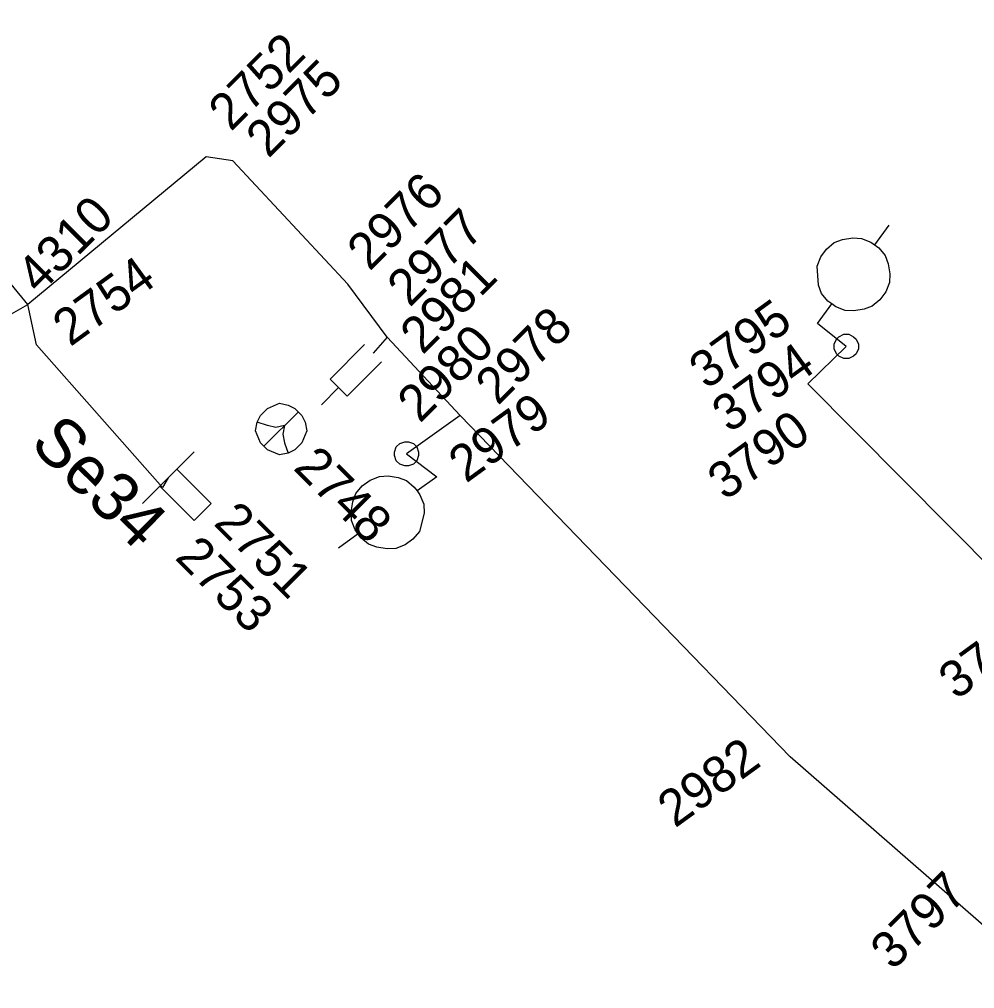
# Model space of a CAD drawing. Extents: x -535557 to -534097, y -1142175 to -1136716.
# Drawn here: x -534961.4 to -534941.76, y -1138923.13 to -1138903.19 of the extents above; entities that cross this region are included whole.
import ezdxf

# ---------------------------------------------------------------- set-up
doc = ezdxf.new("R2010")
doc.units = 0
doc.layers.add('Default', color=7, linetype='Continuous')
doc.layers.add('SS_SZDC', color=7, linetype='Continuous')

# ---------------------------------------------------------------- blocks, each defined once
blk = doc.blocks.new('POINT_DISPLAY')
at = {"layer": 'Default'}
blk.add_line((0, 0), (0, 0), dxfattribs=at)

msp = doc.modelspace()

# ---------------------------------------------------------------- linework, layer by layer
at = {"layer": 'SS_SZDC'}
for p, q in [((-534961.229, -1138909.059), (-534970.579, -1138897.67)), ((-534957.56, -1138906.02), (-534961.229, -1138909.059)), ((-534957.01, -1138906.1), (-534957.56, -1138906.02)), ((-534957.01, -1138906.1), (-534954.649, -1138908.639)), ((-534943.814, -1138907.831), (-534943.52, -1138907.427)), ((-534944.803, -1138907.916), (-534944.645, -1138907.784)), ((-534944.645, -1138907.784), (-534944.476, -1138907.722)), ((-534944.476, -1138907.722), (-534944.266, -1138907.688)), ((-534944.266, -1138907.688), (-534944.086, -1138907.696)), ((-534944.086, -1138907.696), (-534943.895, -1138907.773)), ((-534943.895, -1138907.773), (-534943.733, -1138907.89)), ((-534944.92, -1138908.078), (-534944.803, -1138907.916)), ((-534943.733, -1138907.89), (-534943.601, -1138908.048)), ((-534944.997, -1138908.269), (-534944.92, -1138908.078)), ((-534943.601, -1138908.048), (-534943.538, -1138908.217)), ((-534944.971, -1138908.659), (-534944.997, -1138908.269)), ((-534943.538, -1138908.217), (-534943.505, -1138908.427)), ((-534943.505, -1138908.427), (-534943.512, -1138908.607)), ((-534953.84, -1138909.729), (-534954.649, -1138908.639)), ((-534944.909, -1138908.828), (-534944.971, -1138908.659)), ((-534943.589, -1138908.798), (-534943.707, -1138908.96)), ((-534943.512, -1138908.607), (-534943.589, -1138908.798)), ((-534944.777, -1138908.986), (-534944.909, -1138908.828)), ((-534944.696, -1138909.045), (-534944.777, -1138908.986)), ((-534943.707, -1138908.96), (-534943.865, -1138909.092)), ((-534967.51, -1138912.62), (-534961.229, -1138909.059)), ((-534961.05, -1138909.889), (-534961.229, -1138909.059)), ((-534944.989, -1138909.45), (-534944.696, -1138909.045)), ((-534944.615, -1138909.104), (-534944.696, -1138909.045)), ((-534944.424, -1138909.181), (-534944.615, -1138909.104)), ((-534944.243, -1138909.188), (-534944.424, -1138909.181)), ((-534944.034, -1138909.155), (-534944.243, -1138909.188)), ((-534943.865, -1138909.092), (-534944.034, -1138909.155)), ((-534944.399, -1138909.92), (-534944.989, -1138909.45)), ((-534953.84, -1138909.729), (-534954.13, -1138910.059)), ((-534952.34, -1138911.34), (-534953.84, -1138909.729)), ((-534944.649, -1138909.87), (-534944.599, -1138909.77)), ((-534944.599, -1138909.77), (-534944.549, -1138909.72)), ((-534944.549, -1138909.72), (-534944.449, -1138909.67)), ((-534944.449, -1138909.67), (-534944.349, -1138909.67)), ((-534944.349, -1138909.67), (-534944.249, -1138909.72)), ((-534944.249, -1138909.72), (-534944.199, -1138909.77)), ((-534944.199, -1138909.77), (-534944.149, -1138909.87)), ((-534958.46, -1138912.819), (-534961.05, -1138909.889)), ((-534955.013, -1138910.59), (-534954.306, -1138909.883)), ((-534945.189, -1138910.69), (-534944.399, -1138909.92)), ((-534944.649, -1138909.97), (-534944.649, -1138909.87)), ((-534944.599, -1138910.07), (-534944.649, -1138909.97)), ((-534944.149, -1138909.97), (-534944.199, -1138910.07)), ((-534944.149, -1138909.87), (-534944.149, -1138909.97)), ((-534944.549, -1138910.12), (-534944.599, -1138910.07)), ((-534944.449, -1138910.17), (-534944.549, -1138910.12)), ((-534944.349, -1138910.17), (-534944.449, -1138910.17)), ((-534944.249, -1138910.12), (-534944.349, -1138910.17)), ((-534944.199, -1138910.07), (-534944.249, -1138910.12)), ((-534953.953, -1138910.236), (-534954.66, -1138910.943)), ((-534954.66, -1138910.943), (-534955.013, -1138910.59)), ((-534954.837, -1138910.767), (-534955.19, -1138911.12)), ((-534945.189, -1138910.69), (-534940.529, -1138915.389)), ((-534956.444, -1138911.337), (-534956.302, -1138911.195)), ((-534956.302, -1138911.195), (-534956.055, -1138911.089)), ((-534956.055, -1138911.089), (-534955.878, -1138911.125)), ((-534955.878, -1138911.125), (-534955.737, -1138911.195)), ((-534955.737, -1138911.195), (-534955.595, -1138911.337)), ((-534956.514, -1138911.478), (-534956.444, -1138911.337)), ((-534956.373, -1138911.973), (-534955.666, -1138911.266)), ((-534955.595, -1138911.337), (-534955.525, -1138911.478)), ((-534952.34, -1138911.34), (-534953.439, -1138912.129)), ((-534945.55, -1138918.36), (-534952.34, -1138911.34)), ((-534956.55, -1138911.655), (-534956.514, -1138911.478)), ((-534956.302, -1138911.549), (-534956.514, -1138911.478)), ((-534956.126, -1138911.584), (-534956.302, -1138911.549)), ((-534955.949, -1138911.549), (-534956.126, -1138911.584)), ((-534955.949, -1138911.549), (-534955.984, -1138911.726)), ((-534955.525, -1138911.478), (-534955.489, -1138911.655)), ((-534956.444, -1138911.902), (-534956.55, -1138911.655)), ((-534955.984, -1138911.726), (-534955.949, -1138911.902)), ((-534955.489, -1138911.655), (-534955.595, -1138911.902)), ((-534956.302, -1138912.044), (-534956.444, -1138911.902)), ((-534955.949, -1138911.902), (-534955.878, -1138912.114)), ((-534955.595, -1138911.902), (-534955.737, -1138912.044)), ((-534953.687, -1138912.094), (-534953.652, -1138911.988)), ((-534953.652, -1138911.988), (-534953.581, -1138911.917)), ((-534953.581, -1138911.917), (-534953.475, -1138911.882)), ((-534953.475, -1138911.882), (-534953.404, -1138911.882)), ((-534953.404, -1138911.882), (-534953.298, -1138911.917)), ((-534953.298, -1138911.917), (-534953.227, -1138911.988)), ((-534953.227, -1138911.988), (-534953.192, -1138912.094)), ((-534957.809, -1138912.089), (-534958.87, -1138913.15)), ((-534956.055, -1138912.15), (-534956.302, -1138912.044)), ((-534955.878, -1138912.114), (-534956.055, -1138912.15)), ((-534955.737, -1138912.044), (-534955.878, -1138912.114)), ((-534953.687, -1138912.165), (-534953.687, -1138912.094)), ((-534953.652, -1138912.271), (-534953.687, -1138912.165)), ((-534953.439, -1138912.129), (-534952.819, -1138912.6)), ((-534953.192, -1138912.165), (-534953.227, -1138912.271)), ((-534953.192, -1138912.094), (-534953.192, -1138912.165)), ((-534953.581, -1138912.342), (-534953.652, -1138912.271)), ((-534953.475, -1138912.377), (-534953.581, -1138912.342)), ((-534953.404, -1138912.377), (-534953.475, -1138912.377)), ((-534953.298, -1138912.342), (-534953.404, -1138912.377)), ((-534953.227, -1138912.271), (-534953.298, -1138912.342)), ((-534958.163, -1138912.443), (-534957.456, -1138913.15)), ((-534954, -1138912.592), (-534953.819, -1138912.584)), ((-534953.819, -1138912.584), (-534953.61, -1138912.618)), ((-534958.34, -1138912.62), (-534958.46, -1138912.819)), ((-534954.485, -1138912.944), (-534954.353, -1138912.786)), ((-534954.353, -1138912.786), (-534954.191, -1138912.669)), ((-534954.191, -1138912.669), (-534954, -1138912.592)), ((-534953.61, -1138912.618), (-534953.441, -1138912.68)), ((-534953.441, -1138912.68), (-534953.283, -1138912.812)), ((-534952.819, -1138912.6), (-534953.224, -1138912.893)), ((-534957.809, -1138913.503), (-534958.516, -1138912.796)), ((-534954.547, -1138913.113), (-534954.485, -1138912.944)), ((-534953.283, -1138912.812), (-534953.224, -1138912.893)), ((-534953.224, -1138912.893), (-534953.165, -1138912.974)), ((-534953.165, -1138912.974), (-534953.088, -1138913.165)), ((-534957.456, -1138913.15), (-534957.809, -1138913.503)), ((-534954.581, -1138913.323), (-534954.547, -1138913.113)), ((-534953.088, -1138913.165), (-534953.081, -1138913.346)), ((-534954.573, -1138913.503), (-534954.581, -1138913.323)), ((-534953.081, -1138913.346), (-534953.177, -1138913.724)), ((-534954.496, -1138913.694), (-534954.573, -1138913.503)), ((-534954.438, -1138913.775), (-534954.842, -1138914.069)), ((-534954.379, -1138913.856), (-534954.496, -1138913.694)), ((-534953.177, -1138913.724), (-534953.309, -1138913.882)), ((-534954.221, -1138913.988), (-534954.379, -1138913.856)), ((-534953.309, -1138913.882), (-534953.471, -1138914)), ((-534954.052, -1138914.051), (-534954.221, -1138913.988)), ((-534953.842, -1138914.084), (-534954.052, -1138914.051)), ((-534953.662, -1138914.077), (-534953.842, -1138914.084)), ((-534953.471, -1138914), (-534953.662, -1138914.077)), ((-534940.1, -1138923.129), (-534945.55, -1138918.36))]:
    msp.add_line(p, q, dxfattribs=at)

# ---------------------------------------------------------------- block references
for p in [(-534957.56, -1138906.02), (-534957.01, -1138906.1), (-534954.649, -1138908.639), (-534961.229, -1138909.059), (-534944.989, -1138909.45), (-534953.84, -1138909.729), (-534961.05, -1138909.889), (-534944.399, -1138909.92), (-534944.399, -1138909.92), (-534954.13, -1138910.059), (-534945.189, -1138910.69), (-534952.34, -1138911.34), (-534956.02, -1138911.62), (-534953.439, -1138912.129), (-534953.439, -1138912.129), (-534958.34, -1138912.62), (-534952.819, -1138912.6), (-534958.46, -1138912.819), (-534945.55, -1138918.36)]:
    msp.add_blockref('POINT_DISPLAY', p, dxfattribs=at)

# ---------------------------------------------------------------- texts
for s, height, rotation, p in [('2752', 0.75, 45, (-534957.052, -1138905.515)), ('2975', 0.75, 45, (-534956.281, -1138906.066)), ('2976', 0.75, 45, (-534954.201, -1138908.385)), ('4310', 0.75, 45, (-534960.996, -1138908.866)), ('2977', 0.75, 45, (-534953.377, -1138909.13)), ('2754', 0.75, 36, (-534960.357, -1138909.937)), ('2981', 0.75, 45, (-534953.11, -1138910.107)), ('3795', 0.75, 36, (-534947.271, -1138910.819)), ('2978', 0.75, 45, (-534951.563, -1138911.15)), ('2980', 0.75, 45, (-534953.167, -1138911.511)), ('3794', 0.75, 36, (-534946.8, -1138911.715)), ('2979', 0.75, 36, (-534952.217, -1138912.744)), ('3790', 0.75, 36, (-534946.89, -1138913.104)), ('Se34', 1, 315.3757, (-534961.211, -1138911.95)), ('2748', 0.75, 315, (-534955.788, -1138912.436)), ('2751', 0.75, 315, (-534957.431, -1138913.575)), ('2753', 0.75, 315, (-534958.226, -1138914.281)), ('3791', 0.75, 36, (-534942.14, -1138917.204)), ('2982', 0.75, 36, (-534947.92, -1138919.837)), ('3797', 0.75, 45, (-534943.44, -1138922.772))]:
    msp.add_text(s, height=height, rotation=rotation, dxfattribs=at).set_placement(p)

doc.saveas('drawing.dxf')
